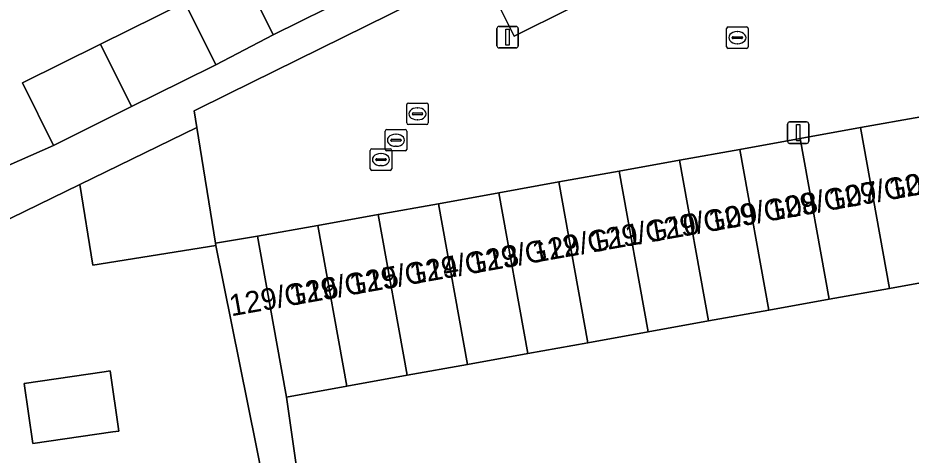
# Model space of a CAD drawing. Extents: x 157793 to 159380, y 380877 to 382313.
# Drawn here: x 158372.58 to 158414.16, y 381461.39 to 381481.75 of the extents above; entities that cross this region are included whole.
import ezdxf

# ---------------------------------------------------------------- set-up
doc = ezdxf.new("R2010")
doc.units = 0
for name, color, linetype in [('IMGEO_Erf', 7, 'Continuous'), ('IMGEO_Kolk', 7, 'Continuous'), ('IMGEO_Lichtmast', 7, 'Continuous'), ('IMGEO_Pand', 7, 'Continuous'), ('IMGEO_Pand_nummerreeks', 7, 'Continuous'), ('IMGEO_Rijbaan_lokaal_open', 7, 'Continuous'), ('IMGEO_Rioolput', 7, 'Continuous'), ('IMGEO_Voetpad_open', 7, 'Continuous')]:
    doc.layers.add(name, color=color, linetype=linetype)

msp = doc.modelspace()

# ---------------------------------------------------------------- linework, layer by layer
at = {"layer": 'IMGEO_Erf'}
for points in [[(158371.062, 381474.417), (158374.236, 381475.815), (158372.792, 381478.722), (158376.433, 381480.531), (158380.345, 381482.475), (158381.789, 381479.568), (158384.469, 381480.968), (158383.033, 381483.857)], [(158367.757, 381453.196), (158373.029, 381454.146), (158372.96, 381454.527), (158373.079, 381454.549), (158373.374, 381454.602), (158373.442, 381454.225), (158378.533, 381455.143), (158378.465, 381455.52), (158378.663, 381455.555), (158378.85, 381455.589), (158378.912, 381455.245), (158384.102, 381456.181), (158384.032, 381456.57), (158384.408, 381456.638), (158384.479, 381456.244), (158384.783, 381456.299), (158381.791, 381471.153), (158376.065, 381470.239), (158375.466, 381473.993), (158360.761, 381466.827)], [(158415.955, 381469.665), (158413.149, 381469.159), (158410.342, 381468.653), (158407.536, 381468.147), (158404.73, 381467.641), (158401.923, 381467.135), (158399.117, 381466.629), (158396.311, 381466.123), (158393.505, 381465.617), (158390.698, 381465.111), (158387.892, 381464.605), (158385.085, 381464.099), (158386.078, 381457.157)]]:
    msp.add_lwpolyline(points, dxfattribs=at)
msp.add_lwpolyline([(158372.866, 381464.735), (158376.602, 381465.276), (158376.872, 381465.315), (158377.277, 381462.512), (158377.007, 381462.473), (158373.271, 381461.933)], close=True, dxfattribs=at)
at = {"layer": 'IMGEO_Kolk'}
for p, q in [((158405.573, 381480.405), (158405.573, 381481.257)), ((158405.648, 381481.331), (158406.5, 381481.331)), ((158406.574, 381481.257), (158406.574, 381480.405)), ((158405.832, 381480.825), (158405.832, 381480.837)), ((158406.27, 381480.788), (158405.872, 381480.788)), ((158405.875, 381480.874), (158406.273, 381480.874)), ((158406.061, 381481.111), (158406.086, 381481.111)), ((158406.316, 381480.837), (158406.316, 381480.825)), ((158406.084, 381480.551), (158406.059, 381480.551)), ((158406.5, 381480.331), (158405.648, 381480.331)), ((158389.68, 381475.629), (158389.68, 381476.481)), ((158389.755, 381476.555), (158390.607, 381476.555)), ((158390.168, 381476.335), (158390.193, 381476.335)), ((158390.681, 381476.481), (158390.681, 381475.629)), ((158389.939, 381476.049), (158389.939, 381476.061)), ((158390.377, 381476.012), (158389.979, 381476.012)), ((158389.982, 381476.098), (158390.38, 381476.098)), ((158390.191, 381475.775), (158390.166, 381475.775)), ((158390.423, 381476.061), (158390.423, 381476.049)), ((158390.607, 381475.555), (158389.755, 381475.555))]:
    msp.add_line(p, q, dxfattribs=at)
for points in [[(158405.573, 381480.405), (158405.573, 381481.257)], [(158405.648, 381481.331), (158406.5, 381481.331)], [(158406.574, 381481.257), (158406.574, 381480.405)], [(158406.5, 381480.331), (158405.648, 381480.331)], [(158389.68, 381475.629), (158389.68, 381476.481)], [(158389.755, 381476.555), (158390.607, 381476.555)], [(158390.681, 381476.481), (158390.681, 381475.629)], [(158390.607, 381475.555), (158389.755, 381475.555)]]:
    msp.add_lwpolyline(points, dxfattribs=at)
for centre, radius, start, end in [((158405.65, 381481.255), 0.0765, 91.552, 178.448), ((158405.65, 381481.255), 0.0765, 91.552, 178.448), ((158406.498, 381481.255), 0.0765, 1.552, 88.448), ((158406.498, 381481.255), 0.0765, 1.552, 88.448), ((158405.872, 381480.834), 0.0403, 85.8775, 175.7526), ((158405.869, 381480.824), 0.0366, 178.938, 274.7102), ((158406.273, 381480.831), 0.043, 264.8664, 352.4533), ((158406.277, 381480.836), 0.0386, 1.7309, 96.639), ((158405.65, 381480.407), 0.0765, 181.552, 268.448), ((158405.65, 381480.407), 0.0765, 181.552, 268.448), ((158406.498, 381480.407), 0.0765, 271.552, 358.448), ((158406.498, 381480.407), 0.0765, 271.552, 358.448), ((158389.757, 381476.479), 0.0765, 91.552, 178.448), ((158389.757, 381476.479), 0.0765, 91.552, 178.448), ((158390.605, 381476.479), 0.0765, 1.552, 88.448), ((158390.605, 381476.479), 0.0765, 1.552, 88.448), ((158389.979, 381476.058), 0.0403, 85.8775, 175.7526), ((158389.976, 381476.048), 0.0366, 178.938, 274.7102), ((158390.38, 381476.055), 0.043, 264.8664, 352.4533), ((158390.384, 381476.06), 0.0386, 1.7309, 96.639), ((158389.757, 381475.631), 0.0765, 181.552, 268.448), ((158389.757, 381475.631), 0.0765, 181.552, 268.448), ((158390.605, 381475.631), 0.0765, 271.552, 358.448), ((158390.605, 381475.631), 0.0765, 271.552, 358.448)]:
    msp.add_arc(centre, radius, start, end, dxfattribs=at)
for centre, major_axis, ratio, start_param, end_param in [((158406.06, 381480.831), (-0.387, 0.002), 0.722429, 4.712389, 7.853982), ((158406.085, 381480.831), (-0.39, 0.002), 0.717154, 1.570796, 4.712389), ((158390.167, 381476.055), (-0.387, 0.002), 0.722429, 4.712389, 7.853982), ((158390.192, 381476.055), (-0.39, 0.002), 0.717154, 1.570796, 4.712389)]:
    msp.add_ellipse(centre, major_axis=major_axis, ratio=ratio, start_param=start_param, end_param=end_param, dxfattribs=at)
at = {"layer": 'IMGEO_Lichtmast'}
for p, q in [((158394.879, 381480.452), (158394.879, 381481.252)), ((158394.879, 381481.252), (158394.879, 381480.452)), ((158394.979, 381481.352), (158395.769, 381481.352)), ((158395.769, 381481.352), (158394.979, 381481.352)), ((158395.869, 381481.252), (158395.869, 381480.452)), ((158395.869, 381480.452), (158395.869, 381481.252)), ((158395.769, 381480.352), (158394.979, 381480.352)), ((158394.979, 381480.352), (158395.769, 381480.352)), ((158408.406, 381476.01), (158408.406, 381476.81)), ((158408.406, 381476.81), (158408.406, 381476.01)), ((158408.506, 381476.91), (158409.296, 381476.91)), ((158409.296, 381476.91), (158408.506, 381476.91)), ((158409.396, 381476.81), (158409.396, 381476.01)), ((158409.396, 381476.01), (158409.396, 381476.81)), ((158409.296, 381475.91), (158408.506, 381475.91)), ((158408.506, 381475.91), (158409.296, 381475.91))]:
    msp.add_line(p, q, dxfattribs=at)
for points in [[(158395.299, 381481.227), (158395.449, 381481.227), (158395.449, 381480.477), (158395.299, 381480.477), (158395.299, 381481.227)], [(158408.826, 381476.785), (158408.976, 381476.785), (158408.976, 381476.035), (158408.826, 381476.035), (158408.826, 381476.785)]]:
    msp.add_lwpolyline(points, dxfattribs=at)
for centre, start, end in [((158394.979, 381481.252), 90, 180), ((158394.979, 381481.252), 90, 180), ((158395.769, 381481.252), 0, 90), ((158395.769, 381481.252), 360, 90), ((158394.979, 381480.452), 180, 270), ((158394.979, 381480.452), 180, 270), ((158395.769, 381480.452), 270, 0), ((158395.769, 381480.452), 270, 0), ((158408.506, 381476.81), 90, 180), ((158408.506, 381476.81), 90, 180), ((158409.296, 381476.81), 0, 90), ((158409.296, 381476.81), 360, 90), ((158408.506, 381476.01), 180, 270), ((158408.506, 381476.01), 180, 270), ((158409.296, 381476.01), 270, 0), ((158409.296, 381476.01), 270, 0)]:
    msp.add_arc(centre, 0.1, start, end, dxfattribs=at)
at = {"layer": 'IMGEO_Pand'}
for points in [[(158394.825, 381489.061), (158392.263, 381487.788), (158393.386, 381485.528), (158393.438, 381485.424), (158394.133, 381484.024), (158395.687, 381480.896), (158398.249, 381482.169)], [(158386.741, 381485.699), (158383.033, 381483.857), (158384.469, 381480.968), (158388.175, 381482.809)], [(158376.433, 381480.531), (158377.876, 381477.623), (158380.233, 381478.795), (158381.789, 381479.568), (158380.345, 381482.475)], [(158376.433, 381480.531), (158372.792, 381478.722), (158374.236, 381475.815), (158377.876, 381477.623)], [(158415.955, 381469.665), (158414.605, 381477.15), (158411.799, 381476.644), (158413.149, 381469.159)], [(158380.914, 381476.648), (158375.466, 381473.993), (158376.065, 381470.239), (158381.791, 381471.153), (158381.772, 381471.271)], [(158408.993, 381476.138), (158410.342, 381468.653), (158413.149, 381469.159), (158411.799, 381476.644)], [(158406.186, 381475.632), (158407.536, 381468.147), (158410.342, 381468.653), (158408.993, 381476.138)], [(158403.38, 381475.126), (158404.73, 381467.641), (158407.536, 381468.147), (158406.186, 381475.632)], [(158400.574, 381474.62), (158401.923, 381467.135), (158404.73, 381467.641), (158403.38, 381475.126)], [(158400.574, 381474.62), (158397.768, 381474.114), (158399.117, 381466.629), (158401.923, 381467.135)], [(158399.117, 381466.629), (158397.768, 381474.114), (158394.961, 381473.608), (158396.311, 381466.123)], [(158392.155, 381473.102), (158393.505, 381465.617), (158396.311, 381466.123), (158394.961, 381473.608)], [(158392.155, 381473.102), (158389.349, 381472.596), (158390.698, 381465.111), (158393.505, 381465.617)], [(158386.542, 381472.09), (158387.892, 381464.605), (158390.698, 381465.111), (158389.349, 381472.596)], [(158386.542, 381472.09), (158383.736, 381471.584), (158384.623, 381466.664), (158385.085, 381464.099), (158387.892, 381464.605)], [(158376.602, 381465.276), (158372.866, 381464.735), (158373.271, 381461.933), (158377.007, 381462.473), (158377.277, 381462.512), (158376.872, 381465.315)]]:
    msp.add_lwpolyline(points, close=True, dxfattribs=at)
at = {"layer": 'IMGEO_Rijbaan_lokaal_open'}
msp.add_lwpolyline([(158398.249, 381482.169), (158395.687, 381480.896), (158394.133, 381484.024), (158382.384, 381478.213), (158380.79, 381477.425), (158380.914, 381476.648), (158381.772, 381471.271), (158383.736, 381471.584), (158386.542, 381472.09), (158389.349, 381472.596), (158392.155, 381473.102), (158394.961, 381473.608), (158397.768, 381474.114), (158400.574, 381474.62), (158403.38, 381475.126), (158406.186, 381475.632), (158408.993, 381476.138), (158411.799, 381476.644), (158414.605, 381477.15)], dxfattribs=at)
at = {"layer": 'IMGEO_Rioolput'}
for p, q in [((158390.681, 381476.86), (158390.681, 381477.712)), ((158390.756, 381477.786), (158391.608, 381477.786)), ((158391.169, 381477.566), (158391.194, 381477.566)), ((158391.682, 381477.712), (158391.682, 381476.86)), ((158390.94, 381477.28), (158390.94, 381477.292)), ((158391.378, 381477.243), (158390.98, 381477.243)), ((158390.983, 381477.329), (158391.381, 381477.329)), ((158391.424, 381477.292), (158391.424, 381477.28)), ((158391.608, 381476.786), (158390.756, 381476.786)), ((158391.192, 381477.006), (158391.167, 381477.006)), ((158388.981, 381474.728), (158388.981, 381475.58)), ((158389.056, 381475.654), (158389.908, 381475.654)), ((158389.469, 381475.434), (158389.494, 381475.434)), ((158389.982, 381475.58), (158389.982, 381474.728)), ((158389.24, 381475.148), (158389.24, 381475.16)), ((158389.678, 381475.111), (158389.28, 381475.111)), ((158389.283, 381475.197), (158389.681, 381475.197)), ((158389.724, 381475.16), (158389.724, 381475.148)), ((158389.908, 381474.654), (158389.056, 381474.654)), ((158389.492, 381474.874), (158389.467, 381474.874))]:
    msp.add_line(p, q, dxfattribs=at)
for points in [[(158390.681, 381476.86), (158390.681, 381477.712)], [(158390.756, 381477.786), (158391.608, 381477.786)], [(158391.682, 381477.712), (158391.682, 381476.86)], [(158391.608, 381476.786), (158390.756, 381476.786)], [(158388.981, 381474.728), (158388.981, 381475.58)], [(158389.056, 381475.654), (158389.908, 381475.654)], [(158389.982, 381475.58), (158389.982, 381474.728)], [(158389.908, 381474.654), (158389.056, 381474.654)]]:
    msp.add_lwpolyline(points, dxfattribs=at)
for centre, radius, start, end in [((158390.758, 381477.71), 0.0765, 91.552, 178.448), ((158390.758, 381477.71), 0.0765, 91.552, 178.448), ((158391.606, 381477.71), 0.0765, 1.552, 88.448), ((158391.606, 381477.71), 0.0765, 1.552, 88.448), ((158390.98, 381477.289), 0.0403, 85.8775, 175.7526), ((158390.977, 381477.279), 0.0366, 178.938, 274.7102), ((158391.381, 381477.286), 0.043, 264.8664, 352.4533), ((158391.385, 381477.291), 0.0386, 1.7309, 96.639), ((158390.758, 381476.862), 0.0765, 181.552, 268.448), ((158390.758, 381476.862), 0.0765, 181.552, 268.448), ((158391.606, 381476.862), 0.0765, 271.552, 358.448), ((158391.606, 381476.862), 0.0765, 271.552, 358.448), ((158389.058, 381475.578), 0.0765, 91.552, 178.448), ((158389.058, 381475.578), 0.0765, 91.552, 178.448), ((158389.906, 381475.578), 0.0765, 1.552, 88.448), ((158389.906, 381475.578), 0.0765, 1.552, 88.448), ((158389.28, 381475.157), 0.0403, 85.8775, 175.7526), ((158389.277, 381475.147), 0.0366, 178.938, 274.7102), ((158389.681, 381475.154), 0.043, 264.8664, 352.4533), ((158389.685, 381475.159), 0.0386, 1.7309, 96.639), ((158389.058, 381474.73), 0.0765, 181.552, 268.448), ((158389.058, 381474.73), 0.0765, 181.552, 268.448), ((158389.906, 381474.73), 0.0765, 271.552, 358.448), ((158389.906, 381474.73), 0.0765, 271.552, 358.448)]:
    msp.add_arc(centre, radius, start, end, dxfattribs=at)
for centre, major_axis, ratio, start_param, end_param in [((158391.168, 381477.286), (-0.387, 0.002), 0.722429, 4.712389, 7.853982), ((158391.193, 381477.286), (-0.39, 0.002), 0.717154, 1.570796, 4.712389), ((158389.468, 381475.154), (-0.387, 0.002), 0.722429, 4.712389, 7.853982), ((158389.493, 381475.154), (-0.39, 0.002), 0.717154, 1.570796, 4.712389)]:
    msp.add_ellipse(centre, major_axis=major_axis, ratio=ratio, start_param=start_param, end_param=end_param, dxfattribs=at)
at = {"layer": 'IMGEO_Voetpad_open'}
msp.add_lwpolyline([(158360.761, 381466.827), (158375.466, 381473.993), (158380.914, 381476.648), (158380.79, 381477.425), (158382.384, 381478.213), (158394.133, 381484.024), (158393.438, 381485.424), (158391.956, 381484.688), (158388.175, 381482.809), (158384.469, 381480.968), (158381.789, 381479.568), (158380.233, 381478.795), (158377.876, 381477.623), (158374.236, 381475.815), (158371.062, 381474.417)], dxfattribs=at)
msp.add_lwpolyline([(158386.078, 381457.157), (158385.085, 381464.099), (158384.623, 381466.664), (158383.736, 381471.584), (158381.772, 381471.271), (158381.791, 381471.153), (158384.783, 381456.299), (158385.729, 381451.056), (158386.616, 381446.135), (158387.301, 381442.337), (158387.491, 381442.372), (158388.705, 381442.588), (158388.2, 381445.387), (158387.313, 381450.308)], close=True, dxfattribs=at)

# ---------------------------------------------------------------- texts
at = {"layer": 'IMGEO_Pand_nummerreeks'}
for s, p in [('129/G05', (158413.219, 381473.283)), ('129/G06', (158410.419, 381472.788)), ('129/G07', (158407.62, 381472.294)), ('129/G08', (158404.823, 381471.799)), ('129/G09', (158402.018, 381471.303)), ('129/G10', (158399.314, 381470.826)), ('129/G11', (158396.62, 381470.35)), ('129/G12', (158393.706, 381469.834)), ('129/G13', (158390.913, 381469.341)), ('129/G14', (158388.113, 381468.846)), ('129/G15', (158385.314, 381468.351)), ('129/G16', (158382.514, 381467.856))]:
    msp.add_text(s, height=1, rotation=10.0232, dxfattribs=at).set_placement(p)

doc.saveas('drawing.dxf')
